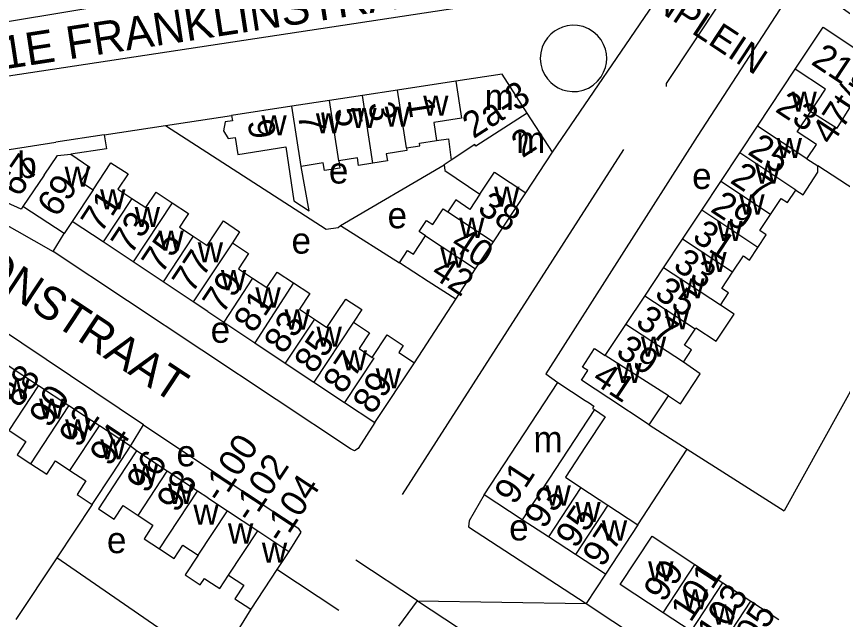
# Model space of a CAD drawing. Extents: x 159294 to 161936, y 384538 to 386517.
# Drawn here: x 159970.8 to 160096.8, y 384852.7 to 384944.7 of the extents above; entities that cross this region are included whole.
import ezdxf

# ---------------------------------------------------------------- set-up
doc = ezdxf.new("R2010")
doc.units = 0
for name, color, linetype in [('BLT_Basislijn', 7, 'Continuous'), ('BLT_Bebouwing', 7, 'Continuous'), ('BLT_Centroide', 7, 'Continuous'), ('BLT_Huisnummer', 7, 'Continuous'), ('BLT_Huisnummer_ tussenligend', 7, 'Continuous'), ('BLT_Huisnummer_reeks', 7, 'Continuous'), ('BLT_Onderverdeling_panden', 7, 'Continuous'), ('BLT_Straatnaam', 7, 'Continuous'), ('BLT_Straatnaam_verkleind', 7, 'Continuous'), ('BLT_Vlakafsluiter', 7, 'Continuous')]:
    doc.layers.add(name, color=color, linetype=linetype)

msp = doc.modelspace()

# ---------------------------------------------------------------- linework, layer by layer
at = {"layer": 'BLT_Basislijn'}
for p, q in [((160022.71, 384952.82), (159958.36, 384942.06)), ((160052.55, 384924.04), (160070.73, 384950.67)), ((159956.37, 384933.68), (160041.37, 384946.58)), ((159993.51, 384928.09), (160003.62, 384929.61)), ((159984.16, 384926.68), (159993.51, 384928.09)), ((160063.42, 384924.42), (160029.66, 384871.79)), ((160020.21, 384912.84), (160036.02, 384922.09)), ((160111.08, 384910.15), (160093.05, 384921.92)), ((159955.51, 384920.72), (159976.42, 384908.84)), ((160020.21, 384912.84), (160029.24, 384907.15)), ((159990.16, 384882.38), (159947.5, 384911.07)), ((160031.51, 384891.87), (160037.81, 384901.57)), ((159988.18, 384879.12), (159990.16, 384882.38)), ((160067.34, 384882.39), (160073.14, 384878.7)), ((159989.13, 384878.43), (159988.18, 384879.12)), ((160065.58, 384867.15), (160073.14, 384878.7)), ((160073.14, 384878.7), (160087.89, 384869.26)), ((159982.37, 384870.25), (159976.96, 384862.09)), ((159976.96, 384862.09), (159970.72, 384852.69)), ((159992.36, 384851.46), (159976.96, 384862.09)), ((160031.96, 384855.56), (160022.59, 384861.76)), ((160019.98, 384854.07), (160010.52, 384860.33)), ((160060.64, 384859.61), (160057.69, 384855.11)), ((160029.15, 384851.68), (160031.96, 384855.56)), ((160057.69, 384855.11), (160141.6, 384800.01)), ((160006.53, 384854.27), (160001.23, 384845.62))]:
    msp.add_line(p, q, dxfattribs=at)
for points in [[(160118.03, 384930.3), (160118.66, 384931.27), (160104.42, 384940.52), (160096.59, 384946.11), (160092.42, 384948.51), (160089.97, 384948.45), (160088.86, 384947.86), (160087.97, 384946.91), (160074.63, 384926.39), (160051.53, 384890.17), (160053.38, 384888.86)], [(160078.35, 384947.28), (160069.92, 384934.49), (160069.92, 384934.07)], [(160060.84, 384938.33), (160060.79, 384939.01), (160060.64, 384939.72), (160060.37, 384940.45), (160059.97, 384941.16), (160059.44, 384941.82), (160058.79, 384942.39), (160058.05, 384942.85), (160057.24, 384943.18), (160056.4, 384943.35), (160055.58, 384943.39), (160054.8, 384943.3), (160054.08, 384943.1), (160053.44, 384942.82), (160052.86, 384942.47), (160052.31, 384942.02), (160051.79, 384941.46), (160051.35, 384940.79), (160051, 384940.03), (160050.78, 384939.2), (160050.71, 384938.33), (160050.78, 384937.46), (160051, 384936.63), (160051.35, 384935.86), (160051.79, 384935.2), (160052.31, 384934.64), (160052.86, 384934.18), (160053.44, 384933.84), (160054.08, 384933.56), (160054.8, 384933.36), (160055.58, 384933.27), (160056.4, 384933.3), (160057.24, 384933.48), (160058.05, 384933.8), (160058.79, 384934.26), (160059.44, 384934.84), (160059.97, 384935.5), (160060.37, 384936.21), (160060.64, 384936.93), (160060.79, 384937.65), (160060.84, 384938.33)], [(159993.51, 384928.09), (160018.06, 384912.25), (160019.88, 384912.54), (160020.21, 384912.84)], [(160025.47, 384882.74), (160022.92, 384878.79), (160022.37, 384878.45), (160021.77, 384878.72), (159976.42, 384908.84), (159978.06, 384911.59)], [(160109.65, 384908.07), (160107.58, 384904.79), (160087.89, 384869.26)], [(159990.16, 384882.38), (160013.76, 384866.64), (160014.18, 384866.01), (160012.34, 384863.09)], [(160042.15, 384871.72), (160039.84, 384867.77), (160039.77, 384866.82), (160057.69, 384855.11)], [(160031.96, 384855.56), (160081.55, 384822.88), (160081.14, 384821.94), (160079.08, 384818.8)]]:
    msp.add_lwpolyline(points, dxfattribs=at)
at = {"layer": 'BLT_Bebouwing'}
for p, q in [((160083.84, 384928), (160089.61, 384936.7)), ((160037.82, 384934.86), (160028.93, 384933.5)), ((160028.93, 384933.5), (160023.59, 384932.68)), ((160018.56, 384931.9), (160012.8, 384931.02)), ((160023.59, 384932.68), (160018.56, 384931.9)), ((160012.8, 384931.02), (160003.62, 384929.61)), ((160081.13, 384923.91), (160083.84, 384928)), ((159984.16, 384926.68), (159976.79, 384925.54)), ((160078.23, 384919.54), (160081.13, 384923.91)), ((160091.38, 384923.01), (160093.05, 384921.92)), ((160037.11, 384922.8), (160036.02, 384922.09)), ((160075.33, 384915.16), (160078.23, 384919.54)), ((160043.56, 384910.34), (160048.48, 384917.83)), ((159978.06, 384911.59), (159971.77, 384915.74)), ((160072.41, 384910.76), (160075.33, 384915.16)), ((159979.29, 384913.45), (159978.06, 384911.59)), ((159984.02, 384910.31), (159979.29, 384913.45)), ((160040.84, 384906.2), (160043.56, 384910.34)), ((160069.51, 384906.38), (160072.41, 384910.76)), ((159988.6, 384907.26), (159984.02, 384910.31)), ((159993.17, 384904.23), (159988.6, 384907.26)), ((160037.81, 384901.57), (160040.84, 384906.2)), ((160066.64, 384902.05), (160069.51, 384906.38)), ((159997.77, 384901.17), (159993.17, 384904.23)), ((160063.78, 384897.73), (160066.64, 384902.05)), ((160000, 384899.68), (159997.77, 384901.17)), ((160000, 384899.68), (160002.41, 384898.08)), ((160002.41, 384898.08), (160007.17, 384894.91)), ((160007.17, 384894.91), (160011.8, 384891.83)), ((159974.17, 384888.36), (159969.53, 384891.41)), ((160011.8, 384891.83), (160016.17, 384888.93)), ((160025.47, 384882.74), (160031.51, 384891.87)), ((160016.17, 384888.93), (160020.84, 384885.82)), ((159978.81, 384885.3), (159974.17, 384888.36)), ((160042.15, 384871.72), (160053.38, 384888.86)), ((159983.45, 384882.24), (159978.81, 384885.3)), ((160020.84, 384885.82), (160025.47, 384882.74)), ((160058.96, 384884.72), (160060.59, 384883.64)), ((159988.18, 384879.12), (159983.45, 384882.24)), ((159993.81, 384875.33), (159989.13, 384878.43)), ((159998.43, 384872.28), (159993.81, 384875.33)), ((160056.9, 384872.86), (160061.03, 384870.16)), ((160000, 384871.24), (159998.43, 384872.28)), ((160047.95, 384867.92), (160042.15, 384871.72)), ((160000, 384871.24), (160002.97, 384869.29)), ((160061.03, 384870.16), (160065.58, 384867.15)), ((160002.97, 384869.29), (160007.62, 384866.21)), ((160051.95, 384865.3), (160047.95, 384867.92)), ((160007.62, 384866.21), (160012.34, 384863.09)), ((160065.58, 384867.15), (160060.64, 384859.61)), ((160056.08, 384862.6), (160051.95, 384865.3)), ((159992.61, 384863.47), (159994.83, 384862)), ((160012.34, 384863.09), (160010.52, 384860.33)), ((160060.64, 384859.61), (160056.08, 384862.6)), ((160010.52, 384860.33), (160006.53, 384854.27)), ((160074.3, 384861.09), (160078.56, 384858.29)), ((159999.48, 384858.95), (160000, 384858.61)), ((160078.56, 384858.29), (160082.83, 384855.49)), ((160082.83, 384855.49), (160087.09, 384852.69)), ((160073.72, 384850.91), (160069.46, 384853.71))]:
    msp.add_line(p, q, dxfattribs=at)
for points in [[(160089.61, 384936.7), (160093.85, 384943.1), (160104.35, 384936.15)], [(160048.72, 384929.99), (160044.88, 384935.95), (160037.82, 384934.86)], [(160091.99, 384930.25), (160095.98, 384927.7), (160098.09, 384931.04), (160100.11, 384929.74)], [(160003.62, 384929.61), (160003.74, 384928.8), (160002.62, 384928.64), (160002.39, 384927.29), (160003.11, 384926.13), (160004.16, 384926.28), (160004.56, 384923.68), (160011.9, 384924.81), (160013.1, 384916.61), (160015.45, 384915.07), (160014.21, 384921.85)], [(160052.55, 384924.04), (160048.72, 384929.99)], [(160091.38, 384923.01), (160092.82, 384925.19), (160089.91, 384927.11), (160091.99, 384930.25)], [(159971.77, 384915.74), (159971.49, 384915.31), (159969.4, 384916.3), (159967.54, 384917.87), (159966.72, 384919.28), (159965.99, 384921.48), (159966.07, 384923.85), (159976.79, 384925.54)], [(159984.16, 384926.68), (159984.52, 384924.54), (159979.07, 384923.71)], [(160030.29, 384924.69), (160032.31, 384925), (160032.26, 384925.37), (160034.9, 384925.78)], [(160034.9, 384925.78), (160036.69, 384926.05), (160037.11, 384922.8)], [(160030.29, 384924.69), (160030.35, 384924.27), (160027.22, 384923.79), (160027.39, 384922.69), (160025.18, 384922.35)], [(159979.07, 384923.71), (159982, 384921.74), (159980.56, 384919.55), (159982.48, 384918.28)], [(160025.18, 384922.35), (160022.98, 384922.01), (160022.8, 384923.14), (160019.97, 384922.7)], [(160048.48, 384917.83), (160052.55, 384924.04)], [(159982.48, 384918.28), (159985.21, 384922.41), (159987.82, 384920.69), (159986.28, 384918.37), (159988.41, 384916.96)], [(160019.97, 384922.7), (160020.14, 384921.6), (160017.79, 384921.24), (160017.61, 384922.37), (160014.21, 384921.85)], [(160036.02, 384922.09), (160036.17, 384921.2), (160041.51, 384917.63)], [(160089.71, 384918.23), (160090.81, 384917.51), (160093.06, 384920.97), (160093.05, 384921.92)], [(159988.41, 384916.96), (159990.54, 384915.55), (159992.1, 384917.91), (159994.56, 384916.29)], [(160085.82, 384914.52), (160087.44, 384916.97), (160088.44, 384916.32), (160089.71, 384918.23)], [(160041.51, 384917.63), (160039.95, 384915.29), (160037.8, 384916.73), (160036.6, 384914.91)], [(159994.56, 384916.29), (159997.02, 384914.66), (159996.62, 384914.05), (159995.65, 384912.58), (159997.77, 384911.18)], [(160033.19, 384911.24), (160032.21, 384911.9), (160033.34, 384913.61), (160034.32, 384912.96), (160035.9, 384915.36), (160036.6, 384914.91)], [(160083.91, 384909.48), (160085.18, 384911.4), (160084.19, 384912.06), (160085.82, 384914.52)], [(159997.77, 384911.18), (159999.89, 384909.78), (160001.16, 384911.69), (160002.39, 384913.56), (160004.83, 384911.85), (160003.73, 384910.19)], [(160029.24, 384907.15), (160030.47, 384909.02), (160031.35, 384908.44), (160033.19, 384911.24)], [(160003.73, 384910.19), (160006.21, 384908.55), (160004.67, 384906.21), (160006.83, 384904.78)], [(160080.05, 384905.7), (160081.69, 384908.18), (160082.64, 384907.55), (160083.91, 384909.48)], [(160037.81, 384901.57), (160033.62, 384904.3), (160029.24, 384907.15)], [(160006.83, 384904.78), (160009, 384903.34), (160010.55, 384905.7), (160013.06, 384904.09)], [(160078.2, 384900.67), (160079.43, 384902.55), (160078.41, 384903.23), (160080.05, 384905.7)], [(160013.06, 384904.09), (160015.57, 384902.47), (160013.97, 384900.05), (160016.24, 384898.55)], [(160016.24, 384898.55), (160018.16, 384897.28), (160019.75, 384899.68), (160021.02, 384901.6), (160023.47, 384899.98), (160022.2, 384898.06)], [(160074.32, 384897.01), (160074.45, 384897.21), (160077.55, 384895.17), (160080.31, 384899.3), (160078.2, 384900.67)], [(160022.2, 384898.06), (160024.65, 384896.43), (160023.07, 384894.04), (160025.08, 384892.7)], [(160060.62, 384892.97), (160060.82, 384893.27), (160060.82, 384893.27), (160063.78, 384897.73)], [(160072.54, 384891.97), (160073.78, 384893.85), (160072.7, 384894.55), (160074.32, 384897.01)], [(160025.08, 384892.7), (160027.33, 384896.13), (160029.8, 384894.5), (160029.11, 384893.46), (160031.51, 384891.87)], [(160067.34, 384882.39), (160061.15, 384886.45), (160056.97, 384889.2), (160057.95, 384890.68), (160057.14, 384891.21), (160059, 384894.04), (160060.62, 384892.97)], [(160070.27, 384886.82), (160072.09, 384885.62), (160075.12, 384890.2), (160072.54, 384891.97)], [(160053.38, 384888.86), (160057.56, 384886.12), (160058.14, 384885.74)], [(160067.34, 384882.39), (160070.27, 384886.82)], [(160058.14, 384885.74), (160058.89, 384885.24), (160058.67, 384884.9), (160058.96, 384884.72)], [(160060.59, 384883.64), (160057.63, 384879.11), (160054.55, 384874.4), (160056.9, 384872.86)], [(159969.68, 384881.55), (159972.21, 384879.88), (159970.88, 384877.83), (159972.98, 384876.46)], [(159982.37, 384870.25), (159985.44, 384874.94), (159988.18, 384879.12)], [(159989.13, 384878.43), (159986.37, 384874.26), (159983.3, 384869.6), (159985.71, 384868.01), (159987.08, 384870.08), (159989.37, 384868.57)], [(159972.98, 384876.46), (159975.42, 384874.86), (159976.75, 384876.89), (159978.96, 384875.43)], [(159978.96, 384875.43), (159981.4, 384873.83), (159980.05, 384871.77), (159982.37, 384870.25)], [(159989.37, 384868.57), (159991.62, 384867.08), (159990.27, 384865.02), (159992.61, 384863.47)], [(160062.91, 384858.01), (160067.76, 384865.39)], [(160067.76, 384865.39), (160074.3, 384861.09)], [(159994.83, 384862), (159996.16, 384864.02), (159998.51, 384862.53)], [(159998.51, 384862.53), (159996.52, 384859.52), (159998.84, 384857.99), (159999.48, 384858.95)], [(160000, 384858.61), (160001.81, 384857.41), (160003.16, 384859.47)], [(160003.16, 384859.47), (160005.5, 384857.92), (160004.13, 384855.85), (160006.53, 384854.27)], [(160069.46, 384853.71), (160062.91, 384858.01)]]:
    msp.add_lwpolyline(points, dxfattribs=at)
at = {"layer": 'BLT_Onderverdeling_panden'}
for p, q in [((160030.29, 384924.69), (160028.93, 384933.5)), ((160019.97, 384922.7), (160018.56, 384931.9)), ((160025.18, 384922.35), (160023.59, 384932.68)), ((160014.21, 384921.85), (160012.8, 384931.02)), ((160091.38, 384923.01), (160083.84, 384928)), ((160089.71, 384918.23), (160081.13, 384923.91)), ((159975.04, 384920.51), (159971.77, 384915.74)), ((160085.82, 384914.52), (160078.23, 384919.54)), ((159982.48, 384918.28), (159979.29, 384913.45)), ((159988.41, 384916.96), (159984.02, 384910.31)), ((159994.56, 384916.29), (159988.6, 384907.26)), ((160036.6, 384914.91), (160043.56, 384910.34)), ((160083.91, 384909.48), (160075.33, 384915.16)), ((159997.77, 384911.18), (159993.17, 384904.23)), ((160033.19, 384911.24), (160040.84, 384906.2)), ((160080.05, 384905.7), (160072.41, 384910.76)), ((160003.73, 384910.19), (159997.77, 384901.17)), ((160078.2, 384900.67), (160069.51, 384906.38)), ((160006.83, 384904.78), (160002.41, 384898.08)), ((160013.06, 384904.09), (160007.17, 384894.91)), ((160074.32, 384897.01), (160066.64, 384902.05)), ((160016.24, 384898.55), (160011.8, 384891.83)), ((160022.2, 384898.06), (160016.17, 384888.93)), ((160072.54, 384891.97), (160063.78, 384897.73)), ((160070.27, 384886.82), (160060.62, 384892.97)), ((159969.68, 384881.55), (159974.17, 384888.36)), ((159972.98, 384876.46), (159978.81, 384885.3)), ((160058.96, 384884.72), (160047.95, 384867.92)), ((159978.96, 384875.43), (159983.45, 384882.24)), ((159989.37, 384868.57), (159993.81, 384875.33)), ((160056.9, 384872.86), (160051.95, 384865.3)), ((159992.61, 384863.47), (159998.43, 384872.28)), ((160061.03, 384870.16), (160056.08, 384862.6)), ((159998.51, 384862.53), (160002.97, 384869.29)), ((160003.16, 384859.47), (160007.62, 384866.21))]:
    msp.add_line(p, q, dxfattribs=at)
for points in [[(160091.99, 384930.25), (160094.23, 384933.64), (160089.61, 384936.7)], [(160037.82, 384934.86), (160038.7, 384929.22), (160034.48, 384928.54), (160034.9, 384925.78)], [(160048.72, 384929.99), (160040.9, 384924.95), (160040.74, 384925.19), (160037.11, 384922.8)], [(159975.04, 384920.51), (159977.06, 384923.52), (159979.07, 384923.71)], [(160041.51, 384917.63), (160043.74, 384920.96), (160048.48, 384917.83)], [(160025.08, 384892.7), (160025.3, 384892.56), (160020.84, 384885.82)], [(160069.46, 384853.71), (160074.3, 384861.09)], [(160073.72, 384850.91), (160078.56, 384858.29)], [(160077.98, 384848.12), (160082.83, 384855.49)]]:
    msp.add_lwpolyline(points, dxfattribs=at)
at = {"layer": 'BLT_Vlakafsluiter'}
msp.add_line((160031.96, 384855.56), (160057.69, 384855.11), dxfattribs=at)

# ---------------------------------------------------------------- texts
at = {"layer": 'BLT_Centroide'}
for s, p in [('m', (160042.22, 384930.44)), ('w', (160089.03, 384930.2)), ('w', (160032.84, 384929.59)), ('w', (160021.88, 384927.7)), ('w', (160026.97, 384927.91)), ('w', (160008.16, 384926.59)), ('w', (160016.47, 384926.89)), ('m', (160047.02, 384923.91)), ('w', (160086.77, 384923.12)), ('b', (159970.92, 384920.08)), ('w', (159978.14, 384918.73)), ('e', (160018.46, 384919.23)), ('w', (160083.48, 384919.22)), ('e', (160073.87, 384918.4)), ('w', (159983.55, 384915.27)), ('w', (160043.67, 384915.69)), ('w', (160081.06, 384914.5)), ('w', (159988.83, 384912.59)), ('e', (160027.41, 384912.4)), ('w', (160038.33, 384910.94)), ('w', (160077.69, 384910.44)), ('w', (159992.46, 384908.99)), ('e', (160012.76, 384908.53)), ('w', (159998.45, 384907.2)), ('w', (160035.45, 384906.41)), ('w', (160075.27, 384905.72)), ('w', (160001.98, 384902.95)), ('w', (160071.91, 384901.69)), ('w', (160007.25, 384900.31)), ('w', (160011.7, 384896.94)), ('w', (160069.59, 384897)), ('e', (160000.42, 384894.92)), ('w', (160016.57, 384894.31)), ('w', (160066.06, 384892.81)), ('w', (160020.41, 384890.72)), ('w', (160062.31, 384888.78)), ('w', (160025.6, 384887.97)), ('w', (159968.92, 384886.27)), ('w', (159974.25, 384883.34)), ('w', (159978.22, 384880.17)), ('m', (160049.66, 384878.22)), ('w', (159983.58, 384877.12)), ('e', (159995.21, 384876.07)), ('w', (159988.55, 384873.33)), ('w', (159993.91, 384870.34)), ('w', (160051.5, 384870.08)), ('w', (159997.78, 384867.16)), ('w', (160056.05, 384867.57)), ('e', (160045.96, 384864.75)), ('w', (160060.1, 384864.74)), ('w', (160003.06, 384864.27)), ('e', (159984.6, 384862.81)), ('w', (160008.23, 384861.34)), ('w', (160067.16, 384858.49)), ('w', (160072.4, 384854.24)), ('w', (160076.89, 384851.91))]:
    msp.add_text(s, height=4, dxfattribs=at).set_placement(p)
at = {"layer": 'BLT_Huisnummer'}
for s, rotation, p in [('1', 278.732, (160030.44, 384932.03)), ('5', 278.7345, (160019.29, 384930.61)), ('9', 278.7306, (160006.03, 384928.76)), ('2', 32.7933, (160047.97, 384923.06)), ('25', 326.5015, (160082.18, 384923.81)), ('67', 55.6476, (159971.17, 384916.97)), ('29', 326.5015, (160076.51, 384915.05)), ('71', 56.547, (159983.69, 384911.51)), ('38', 326.6247, (160040.93, 384914.96)), ('75', 56.547, (159992.95, 384905.3)), ('33', 326.5015, (160070.79, 384906.28)), ('42', 326.968, (160033.83, 384905.11)), ('79', 56.547, (160002.25, 384899.16)), ('37', 326.5015, (160065.04, 384897.63)), ('83', 56.547, (160011.61, 384893.02)), ('89', 56.547, (160025.15, 384883.82)), ('41', 326.5015, (160058.43, 384888.95)), ('90', 56.1672, (159975.77, 384881.77)), ('94', 56.1672, (159985.01, 384875.89)), ('96', 56.1672, (159990.62, 384871.76)), ('91', 56.7827, (160046.78, 384870.02)), ('95', 56.7827, (160056.12, 384863.36)), ('97', 56.7827, (160060.21, 384860.5)), ('99', 56.7019, (160069.54, 384855.13)), ('103', 56.7019, (160077.65, 384848.9))]:
    msp.add_text(s, height=4, rotation=rotation, dxfattribs=at).set_placement(p)
at = {"layer": 'BLT_Huisnummer_ tussenligend'}
for s, rotation, p in [('23', 326.5036, (160086.39, 384930.32)), ('3', 278.732, (160024.46, 384931.45)), ('7', 278.7345, (160013.71, 384929.78)), ('27', 326.5015, (160079.5, 384919.45)), ('69', 55.6476, (159976.97, 384913.9)), ('73', 56.547, (159988.27, 384908.23)), ('31', 326.5015, (160073.71, 384910.65)), ('40', 326.6247, (160036.83, 384909.5)), ('77', 56.547, (159997.6, 384902.33)), ('35', 326.5015, (160067.95, 384901.96)), ('81', 56.547, (160007, 384896.24)), ('85', 56.547, (160016.22, 384890.01)), ('39', 326.5015, (160062.04, 384893.08)), ('87', 56.547, (160020.64, 384886.93)), ('88', 56.1672, (159971.27, 384884.83)), ('92', 56.1672, (159980.32, 384878.75)), ('98', 56.1672, (159995.23, 384868.82)), ('93', 56.7827, (160051.31, 384866.35)), ('101', 56.7019, (160073.65, 384852.11)), ('105', 56.7019, (160081.91, 384846.1))]:
    msp.add_text(s, height=4, rotation=rotation, dxfattribs=at).set_placement(p)
at = {"layer": 'BLT_Huisnummer_reeks'}
for s, rotation, p in [('47t/m53', 56.504, (160095.14, 384924.93)), ('21', 326.5036, (160091.86, 384937.54)), ('2a-3', 32.79, (160040.51, 384925.99)), ('-100', 56.5798, (160002, 384870.28)), ('-102', 56.5798, (160006.63, 384867.27)), ('-104', 56.6033, (160011.36, 384864.11))]:
    msp.add_text(s, height=4, rotation=rotation, dxfattribs=at).set_placement(p)
at = {"layer": 'BLT_Straatnaam'}
for s, rotation, p in [('1E FRANKLINSTRAAT', 8.7313, (159968.85, 384936.65)), ('EDISONSTRAAT', 326.58, (159951.33, 384914.26))]:
    msp.add_text(s, height=5, rotation=rotation, dxfattribs=at).set_placement(p)
at = {"layer": 'BLT_Straatnaam_verkleind'}
msp.add_text('FRANKLINPLEIN', height=4, rotation=326.5003, dxfattribs=at).set_placement((160048.6, 384958.84))

doc.saveas('drawing.dxf')
